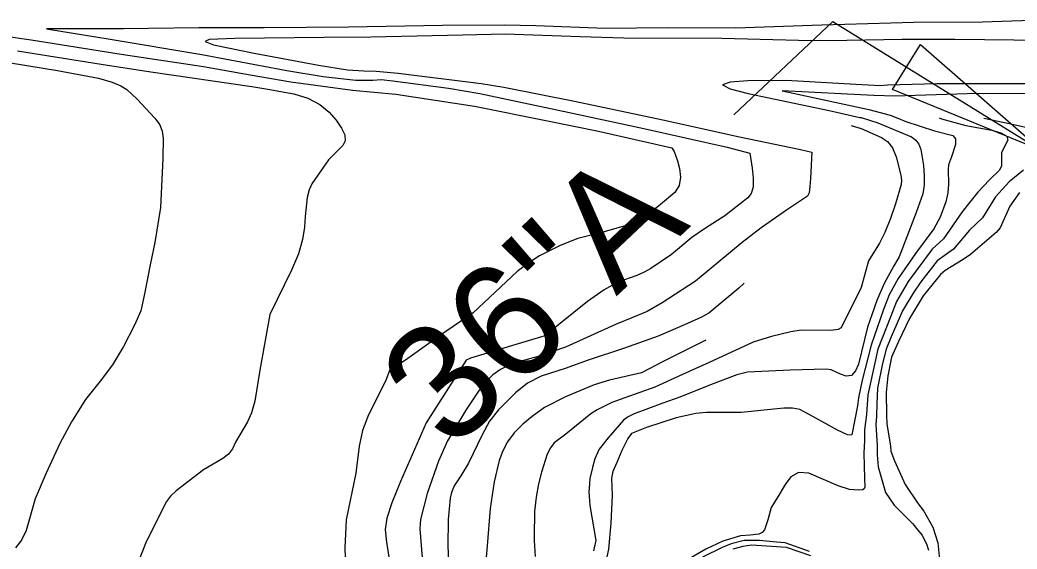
# Model space of a CAD drawing. Extents: x -291892836 to 2945206, y -477993085 to 1832792.
# Drawn here: x 1850178.8 to 1850501.2, y 543743 to 543914.3 of the extents above; entities that cross this region are included whole.
import ezdxf

# ---------------------------------------------------------------- set-up
doc = ezdxf.new("R2010")
doc.units = 0
doc.layers.add('DT_X_Contour_Minor', color=7, linetype='Continuous')
doc.layers.add('Level 40', color=7, linetype='Continuous')

msp = doc.modelspace()

# ---------------------------------------------------------------- linework, layer by layer
at = {"layer": 'DT_X_Contour_Minor'}
for points in [[(1850512.23, 543914.27), (1850490, 543913.5), (1850467.82, 543913.41), (1850438.01, 543912.61), (1850410.12, 543911.55), (1850388.22, 543911.65), (1850368.16, 543911.51), (1850345.58, 543912.3), (1850335.47, 543912.6), (1850315.4, 543912.46), (1850285, 543911.86), (1850257.77, 543911.74), (1850236.6, 543911.67), (1850212.26, 543911.35), (1850187.42, 543911.36), (1850208.03, 543908.05), (1850237.67, 543903.12), (1850265.08, 543897.86), (1850276.86, 543895.97), (1850287.43, 543894.76), (1850292.95, 543894.76), (1850295.58, 543894.95), (1850299.37, 543894.56), (1850317.35, 543892.16), (1850327.49, 543890.42), (1850355.95, 543884.39), (1850380.51, 543879.14), (1850407.47, 543873.05), (1850414.78, 543871.12), (1850415.51, 543866.25), (1850415.85, 543863.03), (1850415.82, 543860.1), (1850415.22, 543858.06), (1850414.09, 543856.67), (1850406.66, 543850.86), (1850400.45, 543846.87), (1850395.99, 543843.8), (1850389.47, 543838.3), (1850382.77, 543833.82), (1850380.6, 543832.6), (1850378.24, 543831.58), (1850372.05, 543829.36), (1850367.66, 543826.96), (1850362.27, 543823.13), (1850348.47, 543812), (1850324.47, 543804.81), (1850323.02, 543804.15), (1850310.09, 543783.9), (1850301.82, 543764.89), (1850299.01, 543757.93), (1850297.41, 543753.04), (1850296.94, 543749.31), (1850297.28, 543745.26), (1850301, 543721.85)], [(1850155.55, 543911.67), (1850182.5, 543907.79), (1850211.55, 543903.18), (1850238.11, 543899.23), (1850253.25, 543896.48), (1850266.39, 543894.19), (1850286.37, 543891.54), (1850300.38, 543890.18), (1850325.74, 543886.3), (1850349.37, 543881.63), (1850365.82, 543878.31), (1850389.55, 543872.88), (1850390.36, 543871.68), (1850391.36, 543868.65), (1850392.01, 543866.2), (1850392.37, 543863.42), (1850391.96, 543860.72), (1850390.48, 543858.41), (1850385.89, 543854.55), (1850381.33, 543850.88), (1850378.37, 543849.17), (1850374.52, 543847.64), (1850366.55, 543845.38), (1850359.18, 543843.54), (1850353.46, 543841.26), (1850346.81, 543837.92), (1850343.31, 543835.7), (1850339.61, 543832.79), (1850325.37, 543819.46), (1850314.75, 543812.27), (1850303.43, 543804.12), (1850298.38, 543801), (1850296.97, 543797.35), (1850291.48, 543786.43), (1850289.6, 543781.36), (1850288.5, 543776.36), (1850287.41, 543767.56), (1850284.26, 543752.47), (1850283.85, 543743.41), (1850284.14, 543733.82)], [(1850509.68, 543907.6), (1850481.05, 543907.87), (1850464, 543907.94), (1850440.17, 543907.5), (1850430.48, 543907.64), (1850405.69, 543908.27), (1850373.99, 543908.32), (1850359.93, 543908.81), (1850335.69, 543909.68), (1850321.98, 543909.33), (1850292.28, 543908.63), (1850277.17, 543908.53), (1850248.26, 543908.26), (1850239.97, 543907.87), (1850238.68, 543907.25), (1850241.43, 543906.24), (1850254.55, 543903.48), (1850275.31, 543899.57), (1850284.7, 543898.14), (1850289.97, 543897.75), (1850293.95, 543897.72), (1850301.12, 543897.03), (1850327.88, 543893.7), (1850335.23, 543892.51), (1850358.14, 543887.96), (1850386.61, 543881.91), (1850411.46, 543876.42), (1850431.16, 543872.37), (1850434.86, 543871.46), (1850434.42, 543862.98), (1850434.17, 543860.4)], [(1850178.05, 543904.22), (1850205.03, 543899.9), (1850221.12, 543897.43), (1850253.83, 543892.74), (1850258.97, 543891.9), (1850267.41, 543890.38), (1850271.94, 543888.92), (1850275.73, 543886.85), (1850278.74, 543884.37), (1850281.08, 543881.77), (1850282.82, 543879.28), (1850283.84, 543877.04), (1850284, 543875.15), (1850283.24, 543873.65), (1850278.58, 543868.95), (1850273.2, 543861.26), (1850272.29, 543859.24), (1850271.68, 543856.77), (1850271.06, 543850.67), (1850270.8, 543847.19), (1850270.18, 543843.24), (1850268.84, 543838.6), (1850266.57, 543833.24), (1850259.64, 543818.9), (1850256.35, 543800.91), (1850254.71, 543790.91), (1850253.73, 543787.11), (1850252.42, 543784.2), (1850248.53, 543777.6), (1850247.5, 543775.51), (1850246.22, 543773.69), (1850244.46, 543772.29), (1850238.17, 543768.68), (1850229.33, 543761.91), (1850227.44, 543760.13), (1850226.16, 543758.4), (1850219.6, 543745.35), (1850210.46, 543722.04)], [(1850165.05, 543902.07), (1850190.94, 543897.94), (1850204.27, 543895.37), (1850208.65, 543894.15), (1850211.45, 543892.95), (1850213.37, 543891.69), (1850216.72, 543888.66), (1850222.48, 543882.49), (1850224.01, 543880.32), (1850224.85, 543878.28), (1850225.16, 543876.03), (1850225, 543869.41), (1850224.23, 543853.54), (1850222.46, 543842.26), (1850221.07, 543835.56), (1850218.97, 543825.13), (1850217.93, 543820.08), (1850215.87, 543815.44), (1850212.35, 543808.54), (1850208.78, 543802.63), (1850204.72, 543797.37), (1850200.03, 543791.46), (1850195.44, 543784.2), (1850191.71, 543777.21), (1850187.14, 543767.38), (1850183.76, 543759.31), (1850180.82, 543749.02), (1850179.33, 543745.87), (1850177.4, 543743.45)], [(1850613.1, 543889.3), (1850601.49, 543889.49), (1850578.18, 543890.06), (1850549.18, 543892.14), (1850519.87, 543893.34), (1850505.24, 543893.53), (1850475.2, 543893.58), (1850459.27, 543893.13), (1850456.97, 543892.98), (1850449.05, 543893.37), (1850426.48, 543894.69), (1850414.15, 543894.55), (1850408.38, 543894.08), (1850405.94, 543893.21), (1850408.45, 543891.91), (1850414.21, 543890.41), (1850440.41, 543884.97), (1850450.3, 543882.72)], [(1850612.93, 543885.31), (1850600.47, 543885.55), (1850581.09, 543886), (1850555.4, 543888.25), (1850543.97, 543889.11), (1850515.79, 543890.39), (1850488.34, 543890.44), (1850461.65, 543889.62), (1850454.83, 543889.76), (1850425.18, 543891.35), (1850428.76, 543890.57), (1850453.25, 543885.29), (1850460.1, 543883.42), (1850462.12, 543882.63)], [(1850462.12, 543882.63), (1850465.25, 543881.41), (1850474.47, 543878.38), (1850480.35, 543876.81), (1850481.26, 543875.74), (1850481.29, 543873.96), (1850479.98, 543869.94), (1850479.01, 543867.36), (1850478.87, 543865.89), (1850478.98, 543861.12), (1850478.78, 543858.25), (1850478.16, 543855.39), (1850476.28, 543850.48), (1850474.25, 543846.67), (1850468.3, 543838.65), (1850462.72, 543830.56), (1850459.85, 543825.29), (1850457.94, 543820.57), (1850453.98, 543809.03), (1850451.14, 543797.66), (1850449.9, 543791.94), (1850449.61, 543789.37), (1850447.73, 543779.99), (1850447.24, 543779.84), (1850446.37, 543780.02), (1850443.09, 543781.53), (1850435.19, 543785.91), (1850430.89, 543788.16), (1850428.59, 543788.66), (1850425.81, 543788.66), (1850411.92, 543787.24), (1850400.74, 543787.19), (1850397.35, 543786.86), (1850390.98, 543785.44), (1850381.41, 543782.38)], [(1850450.3, 543882.72), (1850450.74, 543882.63), (1850456.19, 543880.94), (1850467.02, 543876.37), (1850468.43, 543875.38), (1850469.38, 543874.09), (1850470, 543872.37), (1850470.86, 543867.15), (1850471.12, 543863.91), (1850471.1, 543860.78), (1850470.66, 543858.02), (1850468.58, 543851.95), (1850463.02, 543837.62), (1850461.32, 543834.72), (1850458.17, 543828.97), (1850455.84, 543823.5), (1850452.86, 543814.87), (1850449.88, 543802.85), (1850448.96, 543800.67), (1850447.63, 543799.18), (1850445.91, 543798.97), (1850444.05, 543799.62), (1850441.09, 543801.02), (1850439.5, 543801.22), (1850427.76, 543800.95), (1850413.97, 543800.28), (1850410.57, 543799.45), (1850402.03, 543796.18), (1850392.11, 543792.2), (1850386.69, 543790.19)], [(1850475.98, 543882.52), (1850476.68, 543882.24), (1850484.61, 543880.08), (1850493.03, 543878.55), (1850495.96, 543877.72), (1850497.86, 543876.65), (1850498.15, 543875.36), (1850496.1, 543871.35), (1850496.1, 543867.06), (1850495.43, 543865.61), (1850492.23, 543862.54), (1850488.45, 543858.53), (1850485.87, 543855.23), (1850483.36, 543852.19), (1850477.43, 543843.41), (1850473.73, 543840.1), (1850466, 543829.62), (1850462.21, 543823.12), (1850460.31, 543818.4), (1850456.2, 543807.71), (1850452.91, 543792.88), (1850452.44, 543786.62), (1850451.87, 543781.61), (1850451.85, 543778.12), (1850451.6, 543774.09), (1850451.8, 543765.9), (1850452, 543763.02), (1850451.77, 543762.55), (1850451.16, 543762.19), (1850450.06, 543762.04), (1850446.97, 543762.33), (1850443.32, 543763.43), (1850433.83, 543767.59), (1850430.53, 543767.83), (1850428.01, 543766.38), (1850426.16, 543763.89), (1850423.49, 543759.43), (1850421.64, 543756.43), (1850420.54, 543752.49), (1850419.52, 543749.27), (1850418.76, 543748.36), (1850417.7, 543747.83), (1850414.83, 543747.52), (1850411.79, 543747.34), (1850406.05, 543745.57), (1850400.58, 543743.03), (1850394.36, 543739.48)], [(1850490.47, 543882.41), (1850499.13, 543880.6), (1850514.77, 543877.1)], [(1850447.49, 543880.09), (1850450.78, 543879.08), (1850457.32, 543876.24), (1850459.23, 543874.92), (1850460.86, 543872.87), (1850462.11, 543869.93), (1850463.57, 543864.01), (1850463.84, 543862.36), (1850463.71, 543860.96), (1850461.88, 543854.75), (1850460.26, 543849.96), (1850458.45, 543845.42), (1850456.65, 543842.02), (1850453.08, 543836.34), (1850450.72, 543827.64), (1850444.35, 543814.66), (1850443.38, 543814.03), (1850440.97, 543813.72), (1850431.35, 543813.82), (1850428.04, 543813.32), (1850421.76, 543811.86), (1850415.88, 543809.97), (1850401.67, 543803.41), (1850392.96, 543799.46)], [(1850503.29, 543865.68), (1850498.56, 543861.85), (1850494.22, 543856.96), (1850490, 543850.2), (1850485.81, 543846.24), (1850480.6, 543840.06), (1850475.38, 543836.28), (1850470.04, 543829.47), (1850467.55, 543825.87), (1850464.17, 543820.1), (1850460.46, 543811.71), (1850458.8, 543807.71), (1850457.66, 543803.03), (1850456.03, 543795.06), (1850455.85, 543790.16), (1850455.67, 543786.03), (1850455.47, 543783.17), (1850455.97, 543776.69), (1850455.92, 543773.47), (1850456.31, 543769.63), (1850458.66, 543761.33), (1850461.46, 543757.27), (1850463.71, 543754.91), (1850467.42, 543751.19), (1850469.05, 543749.17), (1850470.48, 543747.47), (1850471.99, 543744.36), (1850472.51, 543742.66)], [(1850434.17, 543860.4), (1850433.98, 543858.34), (1850433.45, 543857.25), (1850430.88, 543855.53)], [(1850430.88, 543855.53), (1850426.62, 543852.68), (1850418.43, 543847.01), (1850412.27, 543842.24), (1850397.24, 543829.75), (1850386.46, 543822.7), (1850381.55, 543819.91), (1850376.6, 543817.87), (1850371.39, 543815.69), (1850355.15, 543808.34), (1850346.7, 543805.43), (1850340.09, 543803.58), (1850337, 543802.48), (1850334.19, 543801.11), (1850331.7, 543799.35), (1850329.43, 543797.13), (1850327.25, 543794.41), (1850323, 543787.95), (1850317.07, 543778.03), (1850314.1, 543771.46), (1850310.46, 543760.97), (1850308.26, 543752.62), (1850308.06, 543749.52), (1850308.87, 543740.23)], [(1850501.97, 543858.45), (1850498.84, 543853.97), (1850495.69, 543846.94), (1850494.41, 543845.49), (1850486.14, 543838.33), (1850483.78, 543836.7), (1850477.9, 543833.16), (1850476.37, 543831.82), (1850470.83, 543824.93), (1850466.42, 543817.68), (1850462.85, 543810.17), (1850460.62, 543805.07), (1850459.33, 543799.06), (1850458.87, 543793.73), (1850458.91, 543786.44), (1850459.03, 543783.39), (1850460.21, 543776.42), (1850460.4, 543774.72), (1850461.53, 543771.57), (1850465, 543763.95), (1850469.17, 543757.71), (1850471.03, 543755.27), (1850473.88, 543750.11), (1850475.53, 543745), (1850476.08, 543739.63)], [(1850412.96, 543829.04), (1850411.19, 543827.5), (1850401.51, 543819.37), (1850399.16, 543818.03), (1850394.67, 543815.97), (1850385.16, 543811.96), (1850374.24, 543807.99), (1850362.56, 543804.14), (1850355.12, 543801.43), (1850347.33, 543798.95), (1850342.85, 543796.68), (1850338.98, 543793.59), (1850333.55, 543788.11), (1850330.65, 543784.45), (1850328.2, 543780.02), (1850323.8, 543770.83), (1850321.32, 543766.76), (1850319.22, 543763.53), (1850318.35, 543761.31), (1850317.93, 543759.45), (1850317.3, 543752.62), (1850317.13, 543743.96), (1850317.59, 543734.67)], [(1850400.5, 543810.61), (1850386.8, 543803.71), (1850379.76, 543800.05), (1850369.4, 543797.66), (1850364.47, 543796.13), (1850355.21, 543792.27), (1850348.41, 543788.78), (1850344.45, 543785.9), (1850341.42, 543783.44), (1850338.56, 543780.65), (1850336.41, 543777.77), (1850334.89, 543774.79), (1850333.77, 543771.69), (1850332.09, 543764.79), (1850330.86, 543756.13), (1850329.84, 543744.12), (1850329.29, 543737.89), (1850327.83, 543729.89), (1850327.79, 543729.52)], [(1850392.96, 543799.46), (1850384.05, 543795.42), (1850374.37, 543791.96), (1850370.18, 543790.46), (1850365.39, 543788.09), (1850363.39, 543786.77), (1850355.31, 543780.17), (1850351.57, 543777.4), (1850350.29, 543775.74), (1850349.3, 543773.7), (1850347.4, 543767.91), (1850346.44, 543764.11), (1850345.66, 543759.83), (1850345.19, 543755.23), (1850345.01, 543747.06), (1850345.07, 543745.84)], [(1850386.69, 543790.19), (1850377.37, 543786.73), (1850375.25, 543785.71), (1850373.95, 543784.73), (1850368.93, 543779.01), (1850366.08, 543775.39), (1850364.71, 543772.18), (1850363.87, 543769.43), (1850363.08, 543765.85), (1850362.81, 543762.6)], [(1850381.41, 543782.38), (1850381.32, 543782.35), (1850376.52, 543780.47), (1850375.29, 543778.82), (1850373.35, 543774.9), (1850371.73, 543771.02)], [(1850371.73, 543771.02), (1850370.5, 543768.08), (1850370.06, 543765.96), (1850370.26, 543760.39), (1850369.87, 543751.43), (1850369.06, 543742.98), (1850367.53, 543736), (1850366.41, 543732.78), (1850363.03, 543726.33), (1850359.93, 543720.26), (1850356.16, 543711.57), (1850353.04, 543706.74), (1850351.74, 543704.04), (1850346.06, 543689.38), (1850343.12, 543685.16), (1850343, 543685)], [(1850362.81, 543762.6), (1850362.74, 543761.66), (1850363.07, 543757.15), (1850364.95, 543745.75), (1850364.19, 543742.5)], [(1850345.07, 543745.84), (1850345.34, 543740.61)], [(1850434.02, 543742.21), (1850426.24, 543744.99), (1850423.34, 543745.27), (1850417.93, 543745.78), (1850412.92, 543745.78), (1850408.77, 543744.66), (1850405.83, 543743.51), (1850399.44, 543740.44)], [(1850434.51, 543740.81), (1850426.67, 543743.5), (1850415.33, 543744.23), (1850412.48, 543743.87), (1850409.28, 543742.95)]]:
    msp.add_lwpolyline(points, dxfattribs=at)
at = {"layer": 'Level 40'}
for p, q in [((1850409.57, 543883.51), (1850441.64, 543913.77)), ((1850441.64, 543913.77), (1850509.26, 543871.85)), ((1850460.91, 543891.74), (1850469.95, 543906.34)), ((1850469.95, 543906.34), (1850509.26, 543871.85)), ((1850509.26, 543871.85), (1850460.91, 543891.74))]:
    msp.add_line(p, q, dxfattribs=at)

# ---------------------------------------------------------------- texts
msp.add_text('36"A', height=37.5, rotation=43.3446, dxfattribs=at).set_placement((1850318.07, 543774.2))

doc.saveas('drawing.dxf')
